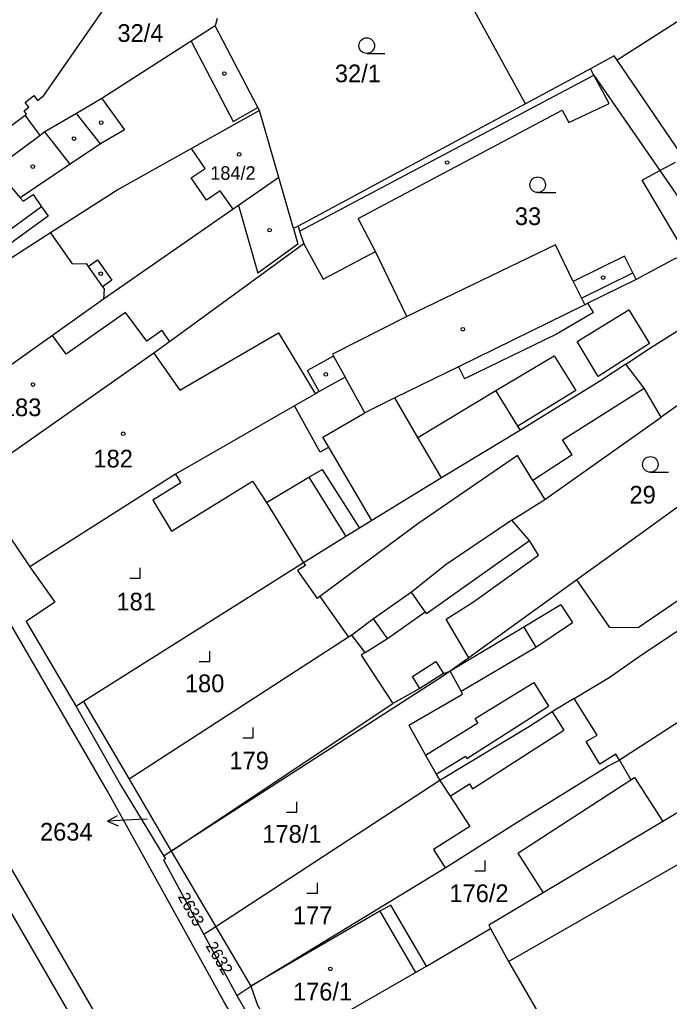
# Model space of a CAD drawing. Extents: x -679220 to -673243, y -1075091 to -1066557.
# Drawn here: x -676424.2 to -676361.8, y -1071473.6 to -1071379.2 of the extents above; entities that cross this region are included whole.
import ezdxf

# ---------------------------------------------------------------- set-up
doc = ezdxf.new("R2010")
doc.units = 0
for name, color, linetype in [('Hranice parcel', 7, 'Continuous'), ('Parcelní čísla', 7, 'Continuous'), ('Pop  PČ popisy', 7, 'Continuous'), ('Vnitřní kresba', 7, 'Continuous'), ('Značky budov', 7, 'Continuous'), ('Značky kultur', 7, 'Continuous')]:
    doc.layers.add(name, color=color, linetype=linetype)

msp = doc.modelspace()

# ---------------------------------------------------------------- linework, layer by layer
at = {"layer": 'Hranice parcel'}
for p, q in [((-676375.6, -1071387.32), (-676386.52, -1071367.51)), ((-676353.97, -1071374.9), (-676366.8, -1071383.14)), ((-676405.25, -1071379.12), (-676405.44, -1071379.83)), ((-676356.04, -1071398.99), (-676366.8, -1071383.14)), ((-676369.38, -1071383.97), (-676375.6, -1071387.32)), ((-676369.05, -1071384.57), (-676369.38, -1071383.97)), ((-676375.6, -1071387.32), (-676397.48, -1071399.08)), ((-676401.19, -1071387.96), (-676407.73, -1071391.62)), ((-676399.33, -1071394.41), (-676401.19, -1071387.96)), ((-676428.85, -1071423.56), (-676423.27, -1071431.83)), ((-676370.68, -1071433.07), (-676381.07, -1071440.55)), ((-676418.11, -1071444.77), (-676418.82, -1071445.22)), ((-676418.11, -1071444.77), (-676413.72, -1071452.22)), ((-676352.55, -1071450.35), (-676362.41, -1071456.29)), ((-676413.72, -1071452.22), (-676409.66, -1071459.12)), ((-676409.66, -1071459.12), (-676410.39, -1071459.6)), ((-676409.66, -1071459.12), (-676405.37, -1071466.39)), ((-676405.37, -1071466.39), (-676406.53, -1071467.14)), ((-676405.37, -1071466.39), (-676402.01, -1071472.1)), ((-676385.14, -1071470.18), (-676378.99, -1071466.58)), ((-676406.53, -1071467.14), (-676403.36, -1071472.99)), ((-676403.36, -1071472.99), (-676402.01, -1071472.1)), ((-676403.36, -1071472.99), (-676399.47, -1071479.69))]:
    msp.add_line(p, q, dxfattribs=at)
for points in [[(-676400.64, -1071480.43), (-676404.65, -1071473.51), (-676415.78, -1071453.37), (-676425.35, -1071436.91), (-676444.25, -1071404.92), (-676453.53, -1071391.57), (-676458.63, -1071385.05), (-676473.24, -1071365.27), (-676485.03, -1071348.15), (-676497.15, -1071331.02), (-676507.56, -1071316.17), (-676512.86, -1071309.51), (-676528.01, -1071291.25), (-676530.94, -1071288.81)], [(-676422.28, -1071390.36), (-676423.72, -1071388.42), (-676423.59, -1071388.34), (-676423.8, -1071388.01), (-676423.35, -1071387.66), (-676423.72, -1071387.19), (-676422.88, -1071386.53), (-676422.51, -1071387.01), (-676421.9, -1071386.53), (-676412.51, -1071372.96), (-676412.22, -1071369.94)], [(-676405.44, -1071379.83), (-676407.76, -1071381.32), (-676416.34, -1071386.83), (-676418.78, -1071388.25), (-676421.81, -1071390.01), (-676422.28, -1071390.36)], [(-676401.19, -1071387.96), (-676401.33, -1071387.69), (-676405.44, -1071379.83)], [(-676366.8, -1071383.14), (-676367.08, -1071382.73), (-676369.38, -1071383.97)], [(-676364.98, -1071404.22), (-676365.3, -1071403.58), (-676366.08, -1071401.98), (-676371.02, -1071404.4), (-676372.73, -1071400.89), (-676387.01, -1071407.78), (-676390.02, -1071401.51), (-676391.7, -1071398.35), (-676372.1, -1071387.94), (-676371.46, -1071389.13), (-676367.56, -1071387.29), (-676369.05, -1071384.57)], [(-676369.05, -1071384.57), (-676362.7, -1071393.75), (-676358.33, -1071400.06), (-676357.93, -1071400.67)], [(-676422.28, -1071390.36), (-676426.57, -1071393.54), (-676426.89, -1071393.01), (-676428.7, -1071394.19), (-676428.53, -1071394.46), (-676431.27, -1071396.25), (-676431.1, -1071396.49), (-676442.06, -1071404.02)], [(-676407.73, -1071391.62), (-676414.71, -1071395.53), (-676421.27, -1071399.74), (-676425.14, -1071402.23), (-676425.2, -1071402.15), (-676426.23, -1071402.93), (-676437.23, -1071411.28)], [(-676403.73, -1071397.46), (-676404.95, -1071395.68), (-676406.27, -1071396.59), (-676407.75, -1071394.44), (-676406.42, -1071393.53), (-676407.73, -1071391.62)], [(-676399.33, -1071394.41), (-676403.21, -1071397.1), (-676403.73, -1071397.46)], [(-676397.48, -1071399.08), (-676397.92, -1071399.31), (-676399.33, -1071394.41)], [(-676462.44, -1071396.87), (-676454.68, -1071408.62), (-676448.67, -1071419.37), (-676435.44, -1071442.2), (-676426.52, -1071458.32), (-676409.82, -1071487.07)], [(-676403.73, -1071397.46), (-676416.18, -1071406.1), (-676421.07, -1071409.59), (-676432.77, -1071417.89)], [(-676397.48, -1071399.08), (-676397.34, -1071399.57), (-676396.93, -1071400.78), (-676409.85, -1071410.2), (-676411.33, -1071411.29), (-676428.85, -1071423.56)], [(-676357.93, -1071400.67), (-676361.52, -1071402.34), (-676364.98, -1071404.22)], [(-676364.98, -1071404.22), (-676369.61, -1071406.49), (-676369.92, -1071406.64), (-676382.05, -1071412.59), (-676388.16, -1071415.59), (-676391.06, -1071417.01), (-676392.94, -1071413.59), (-676395.45, -1071414.97), (-676395.81, -1071415.19), (-676397.82, -1071416.34), (-676409.27, -1071422.92), (-676423.27, -1071431.83)], [(-676365.97, -1071412.34), (-676363.49, -1071410.71), (-676354.8, -1071405.25)], [(-676350.89, -1071411.57), (-676352.09, -1071410.02), (-676362.56, -1071417.45)], [(-676365.97, -1071412.34), (-676368.39, -1071413.93), (-676376.1, -1071418.69), (-676383.7, -1071423.27), (-676390.37, -1071427.37), (-676391.56, -1071428.09), (-676392.88, -1071428.91), (-676396.94, -1071431.43), (-676418.11, -1071444.77)], [(-676362.56, -1071417.45), (-676364.21, -1071414.65), (-676365.97, -1071412.34)], [(-676347.3, -1071416.16), (-676364.61, -1071428.7), (-676370.68, -1071433.07)], [(-676376.94, -1071427.32), (-676373.77, -1071425.36), (-676362.56, -1071417.45)], [(-676340.23, -1071423.12), (-676340.61, -1071422.59), (-676341.69, -1071421.39), (-676352.36, -1071429.18), (-676364.78, -1071437.68), (-676367.49, -1071437.63), (-676370.68, -1071433.07)], [(-676370.94, -1071444.46), (-676367.56, -1071442.45), (-676364.37, -1071440.21), (-676358.09, -1071436.03), (-676348.34, -1071429.31), (-676345.43, -1071426.84), (-676342.94, -1071425.11), (-676342.01, -1071424.42)], [(-676376.94, -1071427.32), (-676383.24, -1071431.6), (-676386.58, -1071434.25), (-676390.21, -1071436.82), (-676392.3, -1071438.38), (-676392.62, -1071438.58), (-676413.72, -1071452.22)], [(-676381.07, -1071440.55), (-676383.23, -1071436.85), (-676380.62, -1071435.19), (-676374.36, -1071430.68), (-676375.24, -1071429.29), (-676376.94, -1071427.32)], [(-676423.27, -1071431.83), (-676420.85, -1071435.21), (-676423.62, -1071437.06), (-676418.82, -1071445.22)], [(-676337.33, -1071431.62), (-676341.05, -1071433.99), (-676354.44, -1071442.53), (-676366.58, -1071450.38)], [(-676381.07, -1071440.55), (-676382.86, -1071441.83), (-676383.58, -1071442.35), (-676402.84, -1071454.75), (-676409.66, -1071459.12)], [(-676370.94, -1071444.46), (-676371.9, -1071445.04), (-676373.05, -1071445.76), (-676375.24, -1071447.16), (-676383.85, -1071452.35), (-676405.37, -1071466.39)], [(-676366.58, -1071450.38), (-676366.92, -1071449.82), (-676368.48, -1071450.78), (-676369.78, -1071448.61), (-676368.71, -1071447.98), (-676370.94, -1071444.46)], [(-676418.82, -1071445.22), (-676414.55, -1071452.76), (-676410.39, -1071459.6)], [(-676402.01, -1071472.1), (-676383.34, -1071460.74), (-676376.5, -1071456.41), (-676367.76, -1071450.99), (-676366.58, -1071450.38)], [(-676366.58, -1071450.38), (-676365.49, -1071452.28), (-676365.15, -1071452.07), (-676362.41, -1071456.29)], [(-676412.43, -1071486.72), (-676414.93, -1071482.28), (-676415.03, -1071482.35), (-676428.2, -1071459.64), (-676428.02, -1071459.53), (-676429.93, -1071456.15)], [(-676362.41, -1071456.29), (-676373.91, -1071463.13), (-676379.15, -1071466.25), (-676378.99, -1071466.58)], [(-676410.39, -1071459.6), (-676410.23, -1071459.88), (-676410.4, -1071459.97), (-676406.53, -1071467.14)], [(-676385.14, -1071470.18), (-676388.57, -1071464.31), (-676389.61, -1071464.91), (-676402.01, -1071472.1)], [(-676378.99, -1071466.58), (-676377.24, -1071469.73), (-676366.23, -1071488.72), (-676363.99, -1071492.38), (-676379.37, -1071501.39)], [(-676398.57, -1071477.91), (-676386.18, -1071470.78), (-676385.14, -1071470.18)], [(-676402.01, -1071472.1), (-676401.39, -1071473.93), (-676399.87, -1071476.56), (-676398.57, -1071477.91)]]:
    msp.add_lwpolyline(points, dxfattribs=at)
at = {"layer": 'Pop  PČ popisy'}
for p, q in [((-676415.807, -1071456.247), (-676414.833, -1071455.695)), ((-676412.81, -1071456.09), (-676415.807, -1071456.247)), ((-676415.807, -1071456.247), (-676414.781, -1071456.695)), ((-676411.97, -1071456.05), (-676412.81, -1071456.09))]:
    msp.add_line(p, q, dxfattribs=at)
at = {"layer": 'Vnitřní kresba'}
for p, q in [((-676407.76, -1071381.32), (-676403.73, -1071389.03)), ((-676397.34, -1071399.57), (-676369.05, -1071384.57)), ((-676416.34, -1071386.83), (-676414.17, -1071389.82)), ((-676427.81, -1071391.46), (-676423.72, -1071388.42)), ((-676416.48, -1071391.19), (-676418.78, -1071388.25)), ((-676403.73, -1071389.03), (-676401.33, -1071387.69)), ((-676419.37, -1071393.12), (-676421.81, -1071390.01)), ((-676414.17, -1071389.82), (-676416.48, -1071391.19)), ((-676416.48, -1071391.19), (-676419.37, -1071393.12)), ((-676419.37, -1071393.12), (-676424.19, -1071396.35)), ((-676362.7, -1071393.75), (-676361.2, -1071392.95)), ((-676426.57, -1071393.54), (-676424.19, -1071396.35)), ((-676364.4, -1071394.65), (-676362.7, -1071393.75)), ((-676360.53, -1071401.19), (-676364.4, -1071394.65)), ((-676424.19, -1071396.35), (-676423.9, -1071396.69)), ((-676423.9, -1071396.69), (-676422.93, -1071396.04)), ((-676422.93, -1071396.04), (-676422.14, -1071397.24)), ((-676422.14, -1071397.24), (-676427.22, -1071400.92)), ((-676422.14, -1071397.24), (-676421.5, -1071398.12)), ((-676403.21, -1071397.1), (-676401.34, -1071403.6)), ((-676421.5, -1071398.12), (-676426.94, -1071402.06)), ((-676421.27, -1071399.74), (-676419.2, -1071402.69)), ((-676397.92, -1071399.31), (-676397.5, -1071400.8)), ((-676397.5, -1071400.8), (-676401.34, -1071403.6)), ((-676396.93, -1071400.78), (-676395.05, -1071404.18)), ((-676395.05, -1071404.18), (-676390.02, -1071401.51)), ((-676417.65, -1071402.95), (-676416.75, -1071402.31)), ((-676416.75, -1071402.31), (-676415.37, -1071404.28)), ((-676419.2, -1071402.69), (-676417.85, -1071402.66)), ((-676417.85, -1071402.66), (-676417.65, -1071402.95)), ((-676417.65, -1071402.95), (-676416.27, -1071404.91)), ((-676415.37, -1071404.28), (-676416.27, -1071404.91)), ((-676371.02, -1071404.4), (-676370.24, -1071406)), ((-676370.24, -1071406), (-676365.3, -1071403.58)), ((-676416.27, -1071404.91), (-676416.13, -1071405.11)), ((-676416.13, -1071405.11), (-676416.18, -1071406.1)), ((-676370.24, -1071406), (-676369.92, -1071406.64)), ((-676370.64, -1071410.17), (-676365.68, -1071407.13)), ((-676369.08, -1071407.38), (-676369.61, -1071406.49)), ((-676365.68, -1071407.13), (-676363.7, -1071410.36)), ((-676414.06, -1071407.39), (-676419.77, -1071411.39)), ((-676412, -1071410.15), (-676414.06, -1071407.39)), ((-676387.01, -1071407.78), (-676394.16, -1071411.38)), ((-676369.08, -1071407.38), (-676372.63, -1071409.47)), ((-676410.56, -1071409.12), (-676412, -1071410.15)), ((-676410.56, -1071409.12), (-676409.85, -1071410.2)), ((-676419.77, -1071411.39), (-676421.07, -1071409.59)), ((-676408.84, -1071414.84), (-676399.36, -1071409.35)), ((-676399.36, -1071409.35), (-676395.98, -1071414.91)), ((-676372.63, -1071409.47), (-676381.48, -1071413.74)), ((-676368.63, -1071413.54), (-676370.64, -1071410.17)), ((-676363.7, -1071410.36), (-676368.63, -1071413.54)), ((-676411.33, -1071411.29), (-676408.84, -1071414.84)), ((-676394.06, -1071411.56), (-676396.57, -1071412.94)), ((-676394.16, -1071411.38), (-676394.06, -1071411.56)), ((-676394.06, -1071411.56), (-676392.94, -1071413.59)), ((-676378.45, -1071414.88), (-676372.85, -1071411.55)), ((-676372.85, -1071411.55), (-676370.79, -1071414.88)), ((-676395.45, -1071414.97), (-676396.57, -1071412.94)), ((-676382.05, -1071412.59), (-676381.48, -1071413.74)), ((-676372.07, -1071419.61), (-676364.21, -1071414.65)), ((-676395.98, -1071414.91), (-676395.81, -1071415.19)), ((-676385.95, -1071419.4), (-676388.16, -1071415.59)), ((-676385.95, -1071419.4), (-676378.45, -1071414.88)), ((-676376.34, -1071418.31), (-676378.45, -1071414.88)), ((-676370.79, -1071414.88), (-676376.34, -1071418.31)), ((-676395.36, -1071420.79), (-676397.82, -1071416.34)), ((-676395.08, -1071419.35), (-676391.06, -1071417.01)), ((-676376.1, -1071418.69), (-676376.34, -1071418.31)), ((-676394.51, -1071420.32), (-676395.08, -1071419.35)), ((-676383.7, -1071423.27), (-676385.95, -1071419.4)), ((-676394.51, -1071420.32), (-676395.36, -1071420.79)), ((-676390.37, -1071427.37), (-676394.51, -1071420.32)), ((-676371.13, -1071421.07), (-676372.07, -1071419.61)), ((-676376.37, -1071421.13), (-676385.96, -1071427.7)), ((-676374.91, -1071423.51), (-676376.37, -1071421.13)), ((-676371.13, -1071421.07), (-676374.91, -1071423.51)), ((-676409.27, -1071422.92), (-676408.73, -1071423.76)), ((-676400.5, -1071425.62), (-676396.44, -1071423.21)), ((-676396.44, -1071423.21), (-676395.17, -1071422.46)), ((-676396.44, -1071423.21), (-676392.88, -1071428.91)), ((-676395.17, -1071422.46), (-676391.56, -1071428.09)), ((-676408.73, -1071423.76), (-676411.44, -1071425.4)), ((-676409.64, -1071428.38), (-676401.84, -1071423.59)), ((-676401.84, -1071423.59), (-676400.5, -1071425.62)), ((-676374.91, -1071423.51), (-676373.77, -1071425.36)), ((-676411.44, -1071425.4), (-676409.64, -1071428.38)), ((-676400.5, -1071425.62), (-676396.94, -1071431.43)), ((-676385.96, -1071427.7), (-676395.37, -1071434.68)), ((-676385.13, -1071436.29), (-676375.24, -1071429.29)), ((-676396.77, -1071431.7), (-676397.53, -1071432.18)), ((-676396.94, -1071431.43), (-676396.77, -1071431.7)), ((-676397.53, -1071432.18), (-676395.63, -1071434.87)), ((-676385.25, -1071436.13), (-676386.58, -1071434.25)), ((-676395.37, -1071434.68), (-676395.63, -1071434.87)), ((-676395.37, -1071434.68), (-676392.62, -1071438.58)), ((-676372.21, -1071435.47), (-676375.77, -1071437.62)), ((-676372.21, -1071435.47), (-676371.1, -1071437.15)), ((-676388.88, -1071438.7), (-676385.25, -1071436.13)), ((-676385.25, -1071436.13), (-676385.13, -1071436.29)), ((-676388.88, -1071438.7), (-676390.21, -1071436.82)), ((-676374.61, -1071439.53), (-676371.1, -1071437.15)), ((-676391.03, -1071440.06), (-676392.3, -1071438.38)), ((-676375.77, -1071437.62), (-676382.86, -1071441.83)), ((-676375.77, -1071437.62), (-676374.61, -1071439.53)), ((-676391.03, -1071440.06), (-676388.88, -1071438.7)), ((-676391.03, -1071440.06), (-676391.41, -1071440.31)), ((-676391.41, -1071440.31), (-676388.35, -1071444.94)), ((-676381.8, -1071443.77), (-676374.61, -1071439.53)), ((-676386.48, -1071442.35), (-676384.22, -1071440.92)), ((-676384.22, -1071440.92), (-676383.49, -1071442.07)), ((-676383.49, -1071442.07), (-676385.76, -1071443.5)), ((-676383.49, -1071442.07), (-676382.86, -1071441.83)), ((-676381.8, -1071443.77), (-676382.86, -1071441.83)), ((-676385.76, -1071443.5), (-676386.48, -1071442.35)), ((-676380.44, -1071446.38), (-676374.81, -1071442.92)), ((-676374.81, -1071442.92), (-676373.4, -1071445.21)), ((-676385.76, -1071443.5), (-676388.35, -1071444.94)), ((-676386.84, -1071447.02), (-676381.66, -1071444.04)), ((-676381.66, -1071444.04), (-676381.8, -1071443.77)), ((-676409.66, -1071459.12), (-676388.35, -1071444.94)), ((-676375.59, -1071446.61), (-676373.4, -1071445.21)), ((-676373.05, -1071445.76), (-676371.93, -1071447.51)), ((-676385.23, -1071449.9), (-676380.18, -1071446.8)), ((-676381.25, -1071450.24), (-676375.59, -1071446.61)), ((-676380.18, -1071446.8), (-676380.44, -1071446.38)), ((-676386.84, -1071447.02), (-676385.23, -1071449.9)), ((-676380.7, -1071453.14), (-676371.93, -1071447.51)), ((-676385.23, -1071449.9), (-676384.19, -1071451.74)), ((-676384.19, -1071451.74), (-676381.38, -1071450.02)), ((-676381.38, -1071450.02), (-676381.25, -1071450.24)), ((-676384.19, -1071451.74), (-676383.85, -1071452.35)), ((-676383.85, -1071452.35), (-676382.85, -1071453.85)), ((-676376.36, -1071459.34), (-676365.49, -1071452.28)), ((-676382.85, -1071453.85), (-676381, -1071452.66)), ((-676381, -1071452.66), (-676380.7, -1071453.14)), ((-676382.85, -1071453.85), (-676380.95, -1071456.77)), ((-676380.95, -1071456.77), (-676384.45, -1071458.98)), ((-676377.24, -1071469.73), (-676353.92, -1071456.38)), ((-676384.45, -1071458.98), (-676383.34, -1071460.74)), ((-676376.36, -1071459.34), (-676373.91, -1071463.13)), ((-676389.61, -1071464.91), (-676386.18, -1071470.78))]:
    msp.add_line(p, q, dxfattribs=at)
at = {"layer": 'Značky budov'}
for centre in [(-676404.567, -1071384.419), (-676416.397, -1071389.129), (-676419.017, -1071390.669), (-676403.137, -1071392.189), (-676383.147, -1071392.969), (-676422.977, -1071393.359), (-676400.217, -1071399.469), (-676416.447, -1071403.649), (-676368.157, -1071404.029), (-676381.637, -1071408.989), (-676394.807, -1071413.329), (-676422.957, -1071414.309), (-676414.287, -1071419.029), (-676394.377, -1071470.449)]:
    msp.add_circle(centre, 0.175, dxfattribs=at)
at = {"layer": 'Značky kultur'}
for p, q in [((-676390.873, -1071382.49), (-676389.123, -1071382.49)), ((-676374.443, -1071395.86), (-676372.693, -1071395.86)), ((-676363.613, -1071422.73), (-676361.863, -1071422.73)), ((-676412.65, -1071432.91), (-676412.65, -1071431.91)), ((-676413.651, -1071432.91), (-676412.65, -1071432.91)), ((-676405.97, -1071440.92), (-676405.97, -1071439.92)), ((-676406.971, -1071440.92), (-676405.97, -1071440.92)), ((-676401.78, -1071448.25), (-676401.78, -1071447.25)), ((-676402.781, -1071448.25), (-676401.78, -1071448.25)), ((-676397.59, -1071455.4), (-676397.59, -1071454.4)), ((-676398.591, -1071455.4), (-676397.59, -1071455.4)), ((-676379.48, -1071461.04), (-676379.48, -1071460.04)), ((-676380.481, -1071461.04), (-676379.48, -1071461.04)), ((-676395.62, -1071463.17), (-676395.62, -1071462.17)), ((-676396.621, -1071463.17), (-676395.62, -1071463.17))]:
    msp.add_line(p, q, dxfattribs=at)
for centre in [(-676390.873, -1071381.74), (-676374.443, -1071395.11), (-676363.613, -1071421.98)]:
    msp.add_circle(centre, 0.75, dxfattribs=at)

# ---------------------------------------------------------------- texts
at = {"layer": 'Parcelní čísla'}
for s, height, p in [('32/4', 1.7, (-676414.839, -1071381.38)), ('32/1', 1.7, (-676393.939, -1071385.259)), ('184/2', 1.3, (-676405.912, -1071394.63)), ('33', 1.7, (-676376.636, -1071398.979)), ('183', 1.7, (-676425.945, -1071417.34)), ('182', 1.7, (-676417.145, -1071422.269)), ('29', 1.7, (-676365.616, -1071425.739)), ('181', 1.7, (-676414.935, -1071436.009)), ('180', 1.7, (-676408.355, -1071443.86)), ('179', 1.7, (-676404.075, -1071451.279)), ('2634', 1.7, (-676422.284, -1071458.12)), ('178/1', 1.7, (-676400.908, -1071458.33)), ('176/2', 1.7, (-676382.928, -1071464.029)), ('177', 1.7, (-676397.965, -1071466.15)), ('176/1', 1.7, (-676397.968, -1071473.479))]:
    msp.add_text(s, height=height, dxfattribs=at).set_placement(p)
for s, rotation, p in [('2633', 299, (-676409.064, -1071463.503)), ('2632', 301, (-676406.394, -1071468.245))]:
    msp.add_text(s, height=1.139, rotation=rotation, dxfattribs=at).set_placement(p)

doc.saveas('drawing.dxf')
